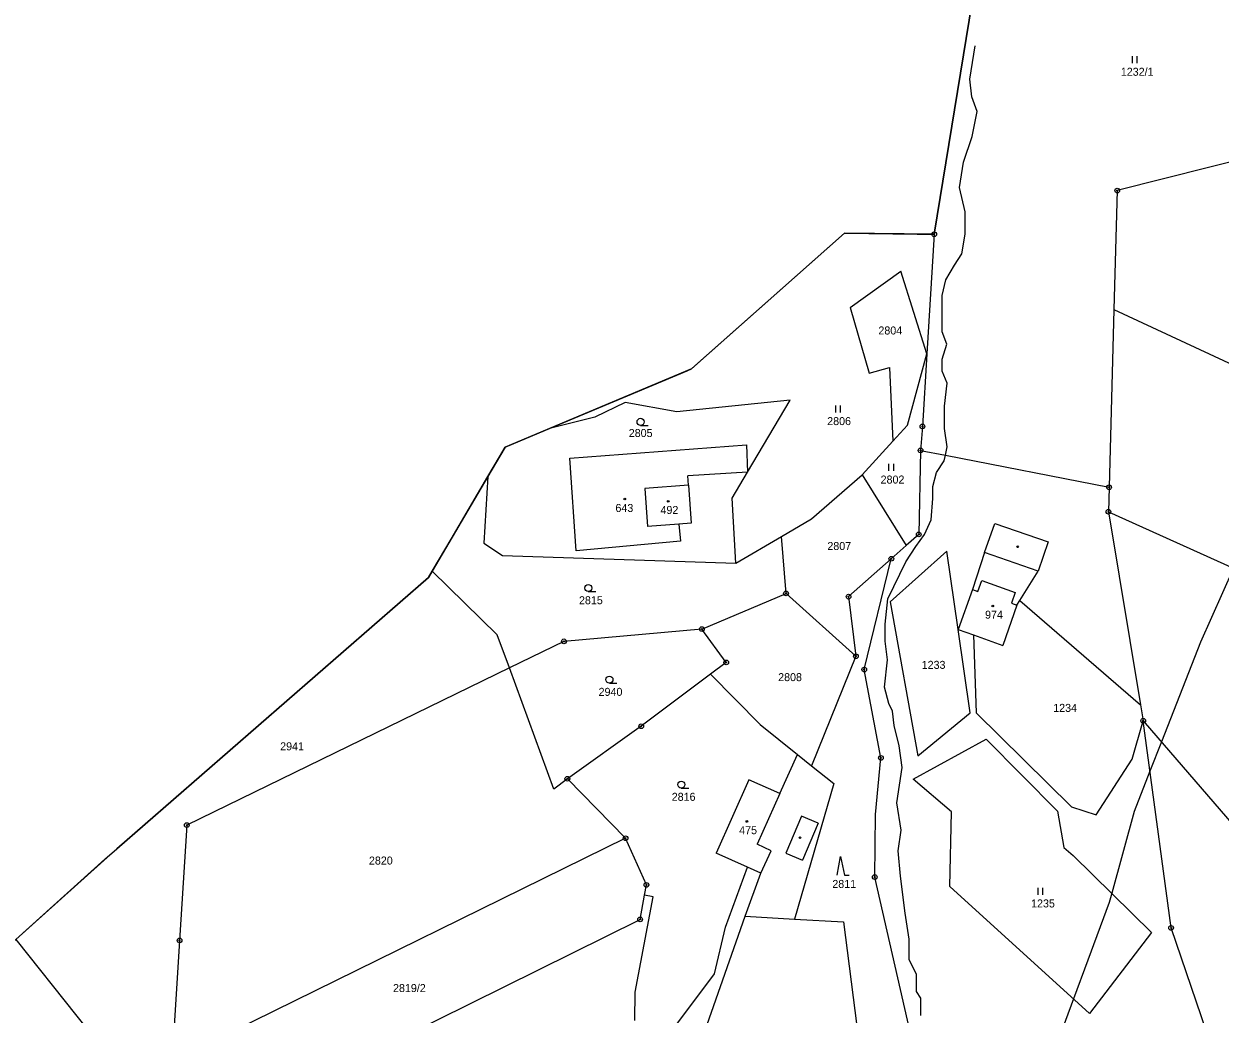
# Model space of a CAD drawing. Extents: x -439246 to -433691, y -1130252 to -1121148.
# Drawn here: x -438667.4 to -438413.3, y -1122528.4 to -1122317.8 of the extents above; entities that cross this region are included whole.
import ezdxf

# ---------------------------------------------------------------- set-up
doc = ezdxf.new("R2010")
doc.units = 0
for name, color, linetype in [('Vrstva 1', 7, 'Continuous'), ('Vrstva 13', 7, 'Continuous'), ('Vrstva 18', 7, 'Continuous'), ('Vrstva 19', 7, 'Continuous'), ('Vrstva 24', 7, 'Continuous'), ('Vrstva 25', 7, 'Continuous'), ('Vrstva 3', 7, 'Continuous'), ('Vrstva 37', 7, 'Continuous'), ('Vrstva 4', 7, 'Continuous'), ('Vrstva 52', 7, 'Continuous')]:
    doc.layers.add(name, color=color, linetype=linetype)

msp = doc.modelspace()

# ---------------------------------------------------------------- linework, layer by layer
at = {"layer": 'Vrstva 1'}
for points in [[(-438376.37, -1122338.4), (-438435.11, -1122353.28)], [(-438435.11, -1122353.28), (-438435.81, -1122378.55)], [(-438474.01, -1122362.55), (-438475.56, -1122387.99)], [(-438491.86, -1122378.1), (-438481.07, -1122370.42)], [(-438475.56, -1122387.99), (-438481.07, -1122370.42)], [(-438491.86, -1122378.1), (-438487.81, -1122392.09)], [(-438435.81, -1122378.55), (-438436.85, -1122416.36)], [(-438435.81, -1122378.55), (-438389.21, -1122400.23)], [(-438479.69, -1122403.15), (-438475.56, -1122387.99)], [(-438475.56, -1122387.99), (-438476.5, -1122403.41)], [(-438487.81, -1122392.09), (-438483.53, -1122390.85)], [(-438483.53, -1122390.85), (-438482.81, -1122406.57)], [(-438539.69, -1122398.36), (-438546.13, -1122401.44)], [(-438528.67, -1122400.3), (-438539.69, -1122398.36)], [(-438504.62, -1122397.85), (-438528.67, -1122400.3)], [(-438513.65, -1122413.13), (-438504.62, -1122397.85)], [(-438546.13, -1122401.44), (-438555.76, -1122403.88)], [(-438482.81, -1122406.57), (-438479.69, -1122403.15)], [(-438476.5, -1122403.41), (-438476.91, -1122408.52)], [(-438551.4, -1122410.14), (-438513.89, -1122407.3)], [(-438513.89, -1122407.3), (-438513.65, -1122413.13)], [(-438489.32, -1122413.69), (-438482.81, -1122406.57)], [(-438476.91, -1122408.52), (-438477.3, -1122426.37)], [(-438476.91, -1122408.52), (-438471.64, -1122409.55)], [(-438471.64, -1122409.55), (-438436.85, -1122416.36)], [(-438550.06, -1122429.84), (-438551.4, -1122410.14)], [(-438568.85, -1122414.07), (-438569.74, -1122428.21)], [(-438513.65, -1122413.13), (-438526.36, -1122413.94)], [(-438526.2, -1122415.88), (-438526.36, -1122413.94)], [(-438516.92, -1122418.67), (-438513.65, -1122413.13)], [(-438500.05, -1122423.04), (-438489.32, -1122413.69)], [(-438489.32, -1122413.69), (-438479.99, -1122428.76)], [(-438526.2, -1122415.88), (-438535.52, -1122416.62)], [(-438535.52, -1122416.62), (-438534.96, -1122424.69)], [(-438526.2, -1122415.88), (-438525.64, -1122423.95)], [(-438436.85, -1122416.36), (-438437, -1122421.55)], [(-438516.15, -1122432.47), (-438516.92, -1122418.67)], [(-438437, -1122421.55), (-438430.17, -1122462.58)], [(-438437, -1122421.55), (-438372.77, -1122450.57)], [(-438528.25, -1122424.16), (-438534.96, -1122424.69)], [(-438525.64, -1122423.95), (-438528.25, -1122424.16)], [(-438528.25, -1122424.16), (-438527.92, -1122427.81)], [(-438506.47, -1122426.8), (-438500.05, -1122423.04)], [(-438463.29, -1122430.2), (-438461.16, -1122424.02)], [(-438461.16, -1122424.02), (-438449.77, -1122427.95)], [(-438527.92, -1122427.81), (-438550.06, -1122429.84)], [(-438516.15, -1122432.47), (-438506.47, -1122426.8)], [(-438505.5, -1122438.91), (-438506.47, -1122426.8)], [(-438477.3, -1122426.37), (-438479.99, -1122428.76)], [(-438569.74, -1122428.21), (-438565.75, -1122430.83)], [(-438471.32, -1122429.96), (-438483.38, -1122440.71)], [(-438479.99, -1122428.76), (-438483.12, -1122431.54)], [(-438468.91, -1122446.57), (-438471.32, -1122429.96)], [(-438463.29, -1122430.2), (-438465.89, -1122438.07)], [(-438449.77, -1122427.95), (-438451.92, -1122434.19)], [(-438565.75, -1122430.83), (-438516.15, -1122432.47)], [(-438483.12, -1122431.54), (-438492.21, -1122439.61)], [(-438488.87, -1122455.1), (-438483.12, -1122431.54)], [(-438566.84, -1122447.71), (-438580.65, -1122434.17)], [(-438455.8, -1122440.43), (-438451.92, -1122434.19)], [(-438523.37, -1122446.51), (-438505.5, -1122438.91)], [(-438505.5, -1122438.91), (-438490.66, -1122452.28)], [(-438492.21, -1122439.61), (-438490.66, -1122452.28)], [(-438465.89, -1122438.07), (-438468.91, -1122446.57)], [(-438456.42, -1122441.43), (-438455.8, -1122440.43)], [(-438455.8, -1122440.43), (-438430.17, -1122462.58)], [(-438483.38, -1122440.71), (-438477.46, -1122473.48)], [(-438456.42, -1122441.43), (-438459.41, -1122449.99)], [(-438564.27, -1122454.76), (-438566.84, -1122447.71)], [(-438523.37, -1122446.51), (-438552.69, -1122449.11)], [(-438518.2, -1122453.6), (-438523.37, -1122446.51)], [(-438468.91, -1122446.57), (-438465.65, -1122447.74)], [(-438466.36, -1122464.34), (-438468.91, -1122446.57)], [(-438465.65, -1122447.74), (-438465.1, -1122464.29)], [(-438465.65, -1122447.74), (-438459.41, -1122449.99)], [(-438552.69, -1122449.11), (-438564.27, -1122454.76)], [(-438490.66, -1122452.28), (-438500.06, -1122475.57)], [(-438564.27, -1122454.76), (-438632.82, -1122488.19)], [(-438554.86, -1122480.55), (-438564.27, -1122454.76)], [(-438518.2, -1122453.6), (-438521.52, -1122456.1)], [(-438485.32, -1122473.9), (-438488.87, -1122455.1)], [(-438521.52, -1122456.1), (-438536.26, -1122467.17)], [(-438521.52, -1122456.1), (-438510.98, -1122466.82)], [(-438430.17, -1122462.58), (-438429.6, -1122466)], [(-438477.46, -1122473.48), (-438466.36, -1122464.34)], [(-438465.1, -1122464.29), (-438444.84, -1122484.29)], [(-438536.26, -1122467.17), (-438551.96, -1122478.34)], [(-438510.98, -1122466.82), (-438503.04, -1122473.18)], [(-438431.94, -1122474.16), (-438429.6, -1122466)], [(-438423.68, -1122510.03), (-438429.6, -1122466)], [(-438429.6, -1122466), (-438392.4, -1122509.11)], [(-438478.47, -1122478.38), (-438462.97, -1122469.88)], [(-438462.97, -1122469.88), (-438447.83, -1122485.21)], [(-438506.83, -1122481.49), (-438503.04, -1122473.18)], [(-438503.04, -1122473.18), (-438500.06, -1122475.57)], [(-438500.06, -1122475.57), (-438495.34, -1122479.34)], [(-438486.48, -1122485.93), (-438485.32, -1122473.9)], [(-438439.59, -1122486.02), (-438431.94, -1122474.16)], [(-438551.96, -1122478.34), (-438554.86, -1122480.55)], [(-438539.58, -1122490.99), (-438551.96, -1122478.34)], [(-438513.37, -1122478.58), (-438520.31, -1122494.17)], [(-438506.83, -1122481.49), (-438513.37, -1122478.58)], [(-438470.31, -1122485.39), (-438478.47, -1122478.38)], [(-438495.34, -1122479.34), (-438503.73, -1122508.15)], [(-438486.63, -1122499.23), (-438486.48, -1122485.93)], [(-438470.7, -1122501.24), (-438470.31, -1122485.39)], [(-438447.83, -1122485.21), (-438446.45, -1122492.95)], [(-438444.84, -1122484.29), (-438439.59, -1122486.02)], [(-438632.82, -1122488.19), (-438634.35, -1122512.69)], [(-438539.58, -1122490.99), (-438623.08, -1122532.05)], [(-438535.16, -1122500.9), (-438539.58, -1122490.99)], [(-438446.45, -1122492.95), (-438444.51, -1122494.63)], [(-438513.69, -1122497.12), (-438520.31, -1122494.17)], [(-438444.51, -1122494.63), (-438427.81, -1122510.99)], [(-438518.37, -1122509.87), (-438513.69, -1122497.12)], [(-438514.2, -1122507.58), (-438510.88, -1122498.37)], [(-438510.88, -1122498.37), (-438513.69, -1122497.12)], [(-438535.55, -1122503.06), (-438535.16, -1122500.9)], [(-438478.57, -1122534.64), (-438486.63, -1122499.23)], [(-438441.02, -1122528.22), (-438470.7, -1122501.24)], [(-438537.52, -1122523.67), (-438533.72, -1122503.41)], [(-438536.5, -1122508.23), (-438535.55, -1122503.06)], [(-438533.72, -1122503.41), (-438535.55, -1122503.06)], [(-438622.88, -1122551.08), (-438536.5, -1122508.23)], [(-438524.63, -1122537.48), (-438514.2, -1122507.58)], [(-438514.2, -1122507.58), (-438503.73, -1122508.15)], [(-438503.73, -1122508.15), (-438493.25, -1122508.73)], [(-438493.25, -1122508.73), (-438490.48, -1122530.9)], [(-438520.68, -1122519.83), (-438518.37, -1122509.87)], [(-438427.81, -1122510.99), (-438441.02, -1122528.22)], [(-438416.15, -1122532.05), (-438423.68, -1122510.03)], [(-438669.13, -1122512.52), (-438643.23, -1122545.11)], [(-438634.35, -1122512.69), (-438635.93, -1122537.74)], [(-438534, -1122537.57), (-438520.68, -1122519.83)], [(-438537.61, -1122529.73), (-438537.52, -1122523.67)]]:
    msp.add_lwpolyline(points, dxfattribs=at)
at = {"layer": 'Vrstva 13'}
for points in [[(-438465.95, -1122313.13), (-438474.01, -1122362.55)], [(-438493.06, -1122362.33), (-438525.59, -1122391.19)], [(-438474.01, -1122362.55), (-438493.06, -1122362.33)], [(-438525.59, -1122391.19), (-438555.76, -1122403.88)], [(-438555.76, -1122403.88), (-438565.19, -1122407.84)], [(-438565.19, -1122407.84), (-438568.85, -1122414.07)], [(-438568.85, -1122414.07), (-438580.65, -1122434.17)], [(-438580.65, -1122434.17), (-438581.47, -1122435.57)], [(-438581.47, -1122435.57), (-438647.72, -1122493.2)], [(-438647.72, -1122493.2), (-438669.13, -1122512.52)]]:
    msp.add_lwpolyline(points, dxfattribs=at)
at = {"layer": 'Vrstva 24'}
for centre, radius in [((-438435.11, -1122353.28), 0.5), ((-438435.11, -1122353.28), 0.1), ((-438474.01, -1122362.55), 0.5), ((-438474.01, -1122362.55), 0.1), ((-438476.5, -1122403.41), 0.5), ((-438476.5, -1122403.41), 0.1), ((-438476.91, -1122408.52), 0.5), ((-438476.91, -1122408.52), 0.1), ((-438436.85, -1122416.36), 0.5), ((-438436.85, -1122416.36), 0.1), ((-438437, -1122421.55), 0.5), ((-438437, -1122421.55), 0.1), ((-438477.3, -1122426.37), 0.5), ((-438477.3, -1122426.37), 0.1), ((-438483.12, -1122431.54), 0.5), ((-438483.12, -1122431.54), 0.1), ((-438505.5, -1122438.91), 0.5), ((-438505.5, -1122438.91), 0.1), ((-438492.21, -1122439.61), 0.5), ((-438492.21, -1122439.61), 0.1), ((-438523.37, -1122446.51), 0.5), ((-438523.37, -1122446.51), 0.1), ((-438552.69, -1122449.11), 0.5), ((-438552.69, -1122449.11), 0.1), ((-438518.2, -1122453.6), 0.5), ((-438490.66, -1122452.28), 0.5), ((-438490.66, -1122452.28), 0.1), ((-438518.2, -1122453.6), 0.1), ((-438488.87, -1122455.1), 0.5), ((-438488.87, -1122455.1), 0.1), ((-438429.6, -1122466), 0.5), ((-438429.6, -1122466), 0.1), ((-438536.26, -1122467.17), 0.5), ((-438536.26, -1122467.17), 0.1), ((-438485.32, -1122473.9), 0.5), ((-438485.32, -1122473.9), 0.1), ((-438551.96, -1122478.34), 0.5), ((-438551.96, -1122478.34), 0.1), ((-438632.82, -1122488.19), 0.5), ((-438632.82, -1122488.19), 0.1), ((-438539.58, -1122490.99), 0.5), ((-438539.58, -1122490.99), 0.1), ((-438486.63, -1122499.23), 0.5), ((-438535.16, -1122500.9), 0.5), ((-438535.16, -1122500.9), 0.1), ((-438486.63, -1122499.23), 0.1), ((-438536.5, -1122508.23), 0.5), ((-438536.5, -1122508.23), 0.1), ((-438423.68, -1122510.03), 0.5), ((-438423.68, -1122510.03), 0.1), ((-438634.35, -1122512.69), 0.5), ((-438634.35, -1122512.69), 0.1)]:
    msp.add_circle(centre, radius, dxfattribs=at)
at = {"layer": 'Vrstva 25'}
for p, q in [((-438431.88, -1122326.15), (-438431.88, -1122324.65)), ((-438430.88, -1122326.15), (-438430.88, -1122324.65)), ((-438494.93, -1122400.43), (-438494.93, -1122398.93)), ((-438493.93, -1122400.43), (-438493.93, -1122398.93)), ((-438536.41, -1122403.19), (-438534.81, -1122403.19)), ((-438483.62, -1122412.86), (-438483.62, -1122411.36)), ((-438482.62, -1122412.86), (-438482.62, -1122411.36)), ((-438547.51, -1122438.52), (-438545.91, -1122438.52)), ((-438543.02, -1122458), (-438541.42, -1122458)), ((-438527.75, -1122480.32), (-438526.15, -1122480.32)), ((-438451.94, -1122502.99), (-438451.94, -1122501.49)), ((-438450.94, -1122502.99), (-438450.94, -1122501.49))]:
    msp.add_line(p, q, dxfattribs=at)
msp.add_lwpolyline([(-438494.6, -1122498.84), (-438493.9, -1122494.84), (-438493.1, -1122498.84), (-438492.1, -1122498.84)], dxfattribs=at)
for centre, radius in [((-438536.41, -1122402.44), 0.75), ((-438539.76, -1122418.85), 0.175), ((-438530.53, -1122419.33), 0.175), ((-438456.26, -1122429.01), 0.175), ((-438547.51, -1122437.77), 0.75), ((-438461.56, -1122441.6), 0.175), ((-438543.02, -1122457.25), 0.75), ((-438527.75, -1122479.57), 0.75), ((-438513.81, -1122487.41), 0.175), ((-438502.51, -1122490.86), 0.175)]:
    msp.add_circle(centre, radius, dxfattribs=at)
at = {"layer": 'Vrstva 3'}
for points in [[(-438551.4, -1122410.14), (-438513.89, -1122407.3)], [(-438513.89, -1122407.3), (-438513.65, -1122413.13)], [(-438550.06, -1122429.84), (-438551.4, -1122410.14)], [(-438513.65, -1122413.13), (-438526.36, -1122413.94)], [(-438526.2, -1122415.88), (-438526.36, -1122413.94)], [(-438526.2, -1122415.88), (-438535.52, -1122416.62)], [(-438526.2, -1122415.88), (-438535.52, -1122416.62)], [(-438535.52, -1122416.62), (-438534.96, -1122424.69)], [(-438535.52, -1122416.62), (-438534.96, -1122424.69)], [(-438526.2, -1122415.88), (-438525.64, -1122423.95)], [(-438528.25, -1122424.16), (-438534.96, -1122424.69)], [(-438528.25, -1122424.16), (-438534.96, -1122424.69)], [(-438525.64, -1122423.95), (-438528.25, -1122424.16)], [(-438528.25, -1122424.16), (-438527.92, -1122427.81)], [(-438527.92, -1122427.81), (-438550.06, -1122429.84)], [(-438464.71, -1122438.49), (-438463.89, -1122436.18)], [(-438463.89, -1122436.18), (-438456.78, -1122438.7)], [(-438465.89, -1122438.07), (-438468.91, -1122446.57)], [(-438465.89, -1122438.07), (-438464.71, -1122438.49)], [(-438456.78, -1122438.7), (-438457.6, -1122441.01)], [(-438456.42, -1122441.43), (-438459.41, -1122449.99)], [(-438457.6, -1122441.01), (-438456.42, -1122441.43)], [(-438468.91, -1122446.57), (-438465.65, -1122447.74)], [(-438465.65, -1122447.74), (-438459.41, -1122449.99)], [(-438513.37, -1122478.58), (-438520.31, -1122494.17)], [(-438506.83, -1122481.49), (-438513.37, -1122478.58)], [(-438506.83, -1122481.49), (-438511.62, -1122492.26)], [(-438508.66, -1122493.66), (-438511.62, -1122492.26)], [(-438510.88, -1122498.37), (-438508.66, -1122493.66)], [(-438513.69, -1122497.12), (-438520.31, -1122494.17)], [(-438510.88, -1122498.37), (-438513.69, -1122497.12)]]:
    msp.add_lwpolyline(points, dxfattribs=at)
at = {"layer": 'Vrstva 37'}
for centre in [(-438539.76, -1122418.85), (-438530.53, -1122419.33), (-438461.56, -1122441.6), (-438513.81, -1122487.41)]:
    msp.add_circle(centre, 0.175, dxfattribs=at)
at = {"layer": 'Vrstva 4'}
for points in [[(-438465.84, -1122326.02), (-438465.33, -1122322.52)], [(-438466.44, -1122329.6), (-438465.84, -1122326.02)], [(-438466.04, -1122333.31), (-438466.44, -1122329.6)], [(-438464.85, -1122336.42), (-438466.04, -1122333.31)], [(-438465.92, -1122341.75), (-438464.85, -1122336.42)], [(-438467.79, -1122347.2), (-438465.92, -1122341.75)], [(-438468.6, -1122352.6), (-438467.79, -1122347.2)], [(-438467.44, -1122357.78), (-438468.6, -1122352.6)], [(-438467.44, -1122362.56), (-438467.44, -1122357.78)], [(-438468.11, -1122366.72), (-438467.44, -1122362.56)], [(-438469.67, -1122369.13), (-438468.11, -1122366.72)], [(-438471.57, -1122372.26), (-438469.67, -1122369.13)], [(-438472.29, -1122375.58), (-438471.57, -1122372.26)], [(-438472.29, -1122379.33), (-438472.29, -1122375.58)], [(-438472.29, -1122383.29), (-438472.29, -1122379.33)], [(-438471.35, -1122385.89), (-438472.29, -1122383.29)], [(-438472.33, -1122389.12), (-438471.35, -1122385.89)], [(-438472.33, -1122391.64), (-438472.33, -1122389.12)], [(-438471.23, -1122394.23), (-438472.33, -1122391.64)], [(-438471.82, -1122399.09), (-438471.23, -1122394.23)], [(-438471.82, -1122403.84), (-438471.82, -1122399.09)], [(-438471.25, -1122407.73), (-438471.82, -1122403.84)], [(-438471.9, -1122410.76), (-438471.64, -1122409.55)], [(-438471.64, -1122409.55), (-438471.25, -1122407.73)], [(-438473.5, -1122413.21), (-438471.9, -1122410.76)], [(-438474.3, -1122416.16), (-438473.5, -1122413.21)], [(-438474.3, -1122418.72), (-438474.3, -1122416.16)], [(-438474.66, -1122423.25), (-438474.3, -1122418.72)], [(-438476.06, -1122426.38), (-438474.66, -1122423.25)], [(-438477.91, -1122428.95), (-438476.06, -1122426.38)], [(-438480.06, -1122432.18), (-438477.91, -1122428.95)], [(-438451.92, -1122434.19), (-438463.29, -1122430.2)], [(-438483.87, -1122440.07), (-438480.06, -1122432.18)], [(-438464.71, -1122438.49), (-438463.89, -1122436.18)], [(-438463.89, -1122436.18), (-438456.78, -1122438.7)], [(-438484.46, -1122445.47), (-438483.87, -1122440.07)], [(-438465.89, -1122438.07), (-438464.71, -1122438.49)], [(-438456.78, -1122438.7), (-438457.6, -1122441.01)], [(-438457.6, -1122441.01), (-438456.42, -1122441.43)], [(-438484.46, -1122449.1), (-438484.46, -1122445.47)], [(-438483.91, -1122453.05), (-438484.46, -1122449.1)], [(-438484.59, -1122458.85), (-438483.91, -1122453.05)], [(-438483.66, -1122462.36), (-438484.59, -1122458.85)], [(-438482.89, -1122463.93), (-438483.66, -1122462.36)], [(-438482.51, -1122466.99), (-438482.89, -1122463.93)], [(-438481.46, -1122471.34), (-438482.51, -1122466.99)], [(-438480.8, -1122475.9), (-438481.46, -1122471.34)], [(-438481.96, -1122483.42), (-438480.8, -1122475.9)], [(-438506.83, -1122481.49), (-438511.62, -1122492.26)], [(-438481.06, -1122489.26), (-438481.96, -1122483.42)], [(-438502.22, -1122486.3), (-438505.53, -1122494.15)], [(-438498.69, -1122487.79), (-438502.22, -1122486.3)], [(-438498.69, -1122487.79), (-438502, -1122495.64)], [(-438481.65, -1122493.63), (-438481.06, -1122489.26)], [(-438508.66, -1122493.66), (-438511.62, -1122492.26)], [(-438510.88, -1122498.37), (-438508.66, -1122493.66)], [(-438481.2, -1122499.07), (-438481.65, -1122493.63)], [(-438505.53, -1122494.15), (-438502, -1122495.64)], [(-438480.16, -1122506.94), (-438481.2, -1122499.07)], [(-438479.32, -1122512.45), (-438480.16, -1122506.94)], [(-438479.32, -1122516.82), (-438479.32, -1122512.45)], [(-438477.79, -1122519.91), (-438479.32, -1122516.82)], [(-438477.79, -1122523.56), (-438477.79, -1122519.91)], [(-438476.85, -1122525), (-438477.79, -1122523.56)], [(-438476.85, -1122528.65), (-438476.85, -1122525)]]:
    msp.add_lwpolyline(points, dxfattribs=at)
at = {"layer": 'Vrstva 52'}
for points in [[(-438733.14, -1122661.74), (-438773.89, -1122607.61), (-438795.33, -1122579.12), (-438764.56, -1122557.83), (-438694.39, -1122531.12), (-438683.75, -1122527.03), (-438669.13, -1122512.52), (-438650.22, -1122495.45), (-438647.72, -1122493.2), (-438581.47, -1122435.57), (-438580.65, -1122434.17), (-438576.65, -1122427.35), (-438568.85, -1122414.07), (-438566.38, -1122409.87), (-438565.19, -1122407.84), (-438555.76, -1122403.88), (-438526.5, -1122391.57), (-438525.59, -1122391.19), (-438525.51, -1122391.12), (-438493.06, -1122362.33), (-438477.66, -1122362.51), (-438474.01, -1122362.55), (-438465.95, -1122313.13), (-438468.49, -1122312.35)], [(-438388.88, -1122396.78), (-438389.62, -1122397.96), (-438390.62, -1122399.57), (-438402.09, -1122418.16), (-438409.55, -1122431.58), (-438410.43, -1122433.56), (-438417.43, -1122449.27), (-438425.72, -1122470.49), (-438428.16, -1122476.73), (-438431.5, -1122485.28), (-438436.28, -1122502.69), (-438436.82, -1122504.67), (-438441.36, -1122516.89), (-438444.42, -1122525.13), (-438450.95, -1122542.74), (-438454.3, -1122551.76), (-438459.48, -1122561.36), (-438465.8, -1122573.07), (-438467.85, -1122576.2), (-438472.34, -1122583.06), (-438478.22, -1122592.05)]]:
    msp.add_lwpolyline(points, dxfattribs=at)

# ---------------------------------------------------------------- texts
at = {"layer": 'Vrstva 18'}
for s, p in [('1232/1', (-438434.36, -1122328.85)), ('2804', (-438485.87, -1122383.86)), ('2806', (-438496.75, -1122403.13)), ('2805', (-438538.91, -1122405.66)), ('2802', (-438485.4, -1122415.56)), ('2807', (-438496.71, -1122429.69)), ('2815', (-438549.49, -1122441.22)), ('1233', (-438476.67, -1122454.96)), ('2808', (-438507.17, -1122457.57)), ('2940', (-438545.32, -1122460.7)), ('1234', (-438448.72, -1122464.11)), ('2941', (-438612.98, -1122472.28)), ('2816', (-438529.78, -1122483.02)), ('2820', (-438594.12, -1122496.57)), ('2811', (-438495.66, -1122501.54)), ('1235', (-438453.42, -1122505.69)), ('2819/2', (-438589, -1122523.68))]:
    msp.add_text(s, height=1.7, dxfattribs=at).set_placement(p)
at = {"layer": 'Vrstva 19'}
for s, p in [('643', (-438541.74, -1122421.6)), ('492', (-438532.17, -1122422.03)), ('974', (-438463.21, -1122444.3)), ('475', (-438515.45, -1122490.11))]:
    msp.add_text(s, height=1.7, dxfattribs=at).set_placement(p)

doc.saveas('drawing.dxf')
